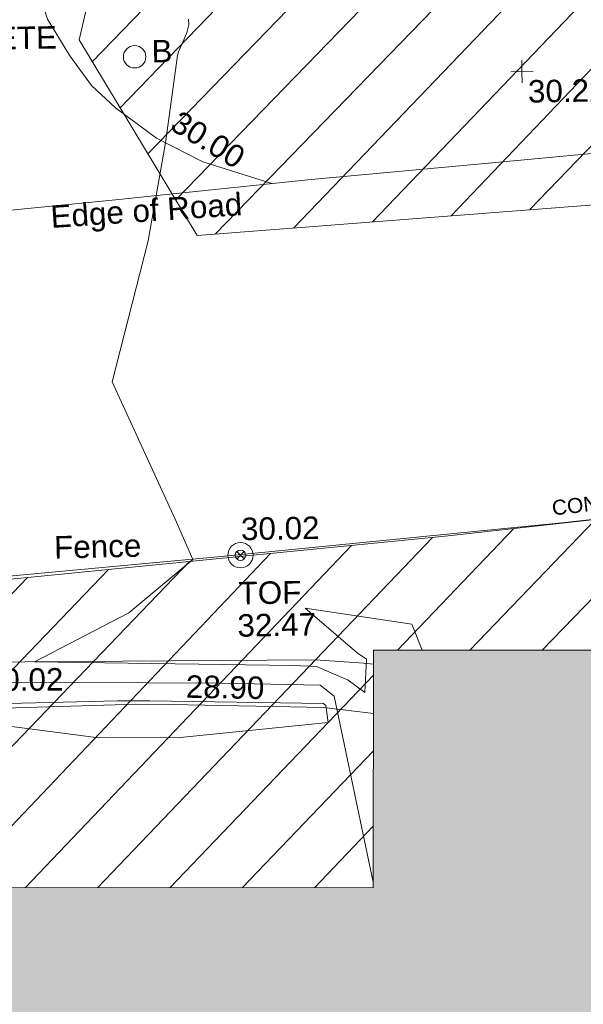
# Model space of a CAD drawing. Header units: millimetres. Extents: x -290717 to 520720, y -103372 to 287762.
# Tile 279 of 375: x 48554 to 57964, y 164211 to 180642. Entities that reach past the tile are written whole.
import ezdxf

# ---------------------------------------------------------------- set-up
doc = ezdxf.new("R2010")
doc.units = ezdxf.units.MM
for name, pattern in [('IMPORT-HIDDEN2 _3_', [4762.5, 3175, -1587.5]), ('IMPORT-UG_DRAINAGE_UNIDENTIFIED_QLB2 _2_', [2700, 1500, -300.0000000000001, 0, -250, 150, -300.0000000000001, 0, -200]), ('IMPORT-UG_ELEC_STREET LIGHTING_QLB2 _2_', [2700, 1500, -300.0000000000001, 0, -250, 150, -300.0000000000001, 0, -200])]:
    doc.linetypes.add(name, pattern=pattern)
for name, color, linetype, lineweight, true_color in [('00__TOPO__TOP_OF_FENCE_SYMBOL', 7, 'Continuous', 9, 0x666666), ('00_TOPO_FENCE', 7, 'Continuous', 9, 0x3f7f4f), ('00_TOPO_FURN_BOLLARD', 7, 'Continuous', 9, 0x666666), ('00_TOPO_LEVEL_SPOT', 7, 'Continuous', 9, 0x666666), ('00_TOPO_TOP_OF_FENCE', 7, 'Continuous', 9, 0x666666), ('00_UAV_SLOPE_BOTTOM', 30, 'Continuous', 9, 0xff7f00), ('00_UAV_SLOPE_TOP', 40, 'Continuous', 9, 0xffbf00), ('01_DTM_CONTOUR_MJR', 7, 'Continuous', 9, 0x7f3f00), ('01_DTM_CONTOUR_MNR', 7, 'Continuous', 9, 0xa5a552), ('12333-PUM-2D-U-0001-C01 - Rev2_REVIT IMPORT_dwg', 7, 'Continuous', 9, 0x767676), ('A_RHA_Line', 7, 'Continuous', 9, 0x00a600), ('PUM-CHAMBER EXTENTS', 6, 'IMPORT-HIDDEN2 _3_', 9, 0xff00ff), ('PUM-UNABLE TO SURVEY', 190, 'Continuous', 9, 0x7f00ff), ('PUM-UNIDENTIFIED-QLB2', 150, 'IMPORT-UG_DRAINAGE_UNIDENTIFIED_QLB2 _2_', 9, 0x007fff)]:
    doc.layers.add(name, color=color, linetype=linetype, lineweight=lineweight, true_color=true_color)
for name, color, linetype, lineweight in [('00_TOPO_DRIVE_WAY', 7, 'Continuous', 9), ('00_TOPO_ROAD_EDGE', 7, 'Continuous', 9), ('00_TOPO_SURVEY_TEXT', 7, 'Continuous', 9), ('A_RHA_Detail', 7, 'Continuous', 9)]:
    doc.layers.add(name, color=color, linetype=linetype, lineweight=lineweight)
doc.styles.add('Arial_1', font='arial.ttf', dxfattribs={"height": 250})
doc.styles.add('Swis721 Lt BT_2', font='swissl.ttf', dxfattribs={"height": 375})

# ---------------------------------------------------------------- blocks, each defined once
blk = doc.blocks.new('12333-PUM-2D-U-0001-C01 - Rev2_REVIT IMPORT_dwg_MSL_Bollard_2-2077182-Site Location Plan Existing')
at = {"layer": '00_TOPO_FURN_BOLLARD', "color": 254, "true_color": 0xcccccc}
blk.add_circle((0, 0), 62.50000000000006, dxfattribs=at)
blk = doc.blocks.new('12333-PUM-2D-U-0001-C01 - Rev2_REVIT IMPORT_dwg_MM-2077200-Site Location Plan Existing')
at = {"layer": '00_TOPO_LEVEL_SPOT', "color": 254, "true_color": 0xcccccc, "flags": 128}
for points in [[(500.0000000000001, 0), (0, 0), (0, 500.0000000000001)], [(0, -500.0000000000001), (0, 0), (-500.0000000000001, 0)]]:
    blk.add_lwpolyline(points, dxfattribs=at)
blk = doc.blocks.new('12333-PUM-2D-U-0001-C01 - Rev2_REVIT IMPORT_dwg_MSL_Node_LineworkTOF-2077201-Site Location Plan Existing')
at = {"layer": '00__TOPO__TOP_OF_FENCE_SYMBOL', "color": 254, "true_color": 0xcccccc, "flags": 128}
for points in [[(165.3591892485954, 165.3591892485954), (0, 0), (-165.3591892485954, 165.3591892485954)], [(165.3591892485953, -165.3591892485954), (0, 0), (-165.3591892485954, -165.3591892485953)]]:
    blk.add_lwpolyline(points, dxfattribs=at)
at = {"layer": '00__TOPO__TOP_OF_FENCE_SYMBOL', "color": 254, "true_color": 0xcccccc}
for radius in [562.5594001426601, 233.853208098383]:
    blk.add_circle((0, 0), radius, dxfattribs=at)
blk = doc.blocks.new('12333-PUM-2D-U-0001-C01 - Rev2_REVIT IMPORT_dwg_MGS62954_T2_Galway_ITM_3d_Rev1-2077680-Site Location Plan Existing')
at = {"layer": '00_TOPO_DRIVE_WAY', "color": 254, "true_color": 0xcccccc, "flags": 128}
blk.add_lwpolyline([(533954261.3237748, 725750926.7720876), (533954152.9038471, 725746646.6312761), (533954065.7425202, 725744002.6551392), (533953984.4574562, 725741734.6457609), (533953911.8016596, 725739024.0682355), (533953887.7447301, 725736605.6114737), (533953902.4244289, 725735923.3603222), (533954124.7964522, 725735190.2525634), (533954483.6354288, 725734572.2705452), (533954839.5176274, 725734070.6332626), (533955231.5015766, 725733692.8734832), (533955907.8651333, 725733170.617611), (533956674.2593598, 725732762.6424896), (533957820.6455237, 725732382.5787395)], dxfattribs=at)
at = {"layer": '00_TOPO_FENCE', "color": 254, "true_color": 0xcccccc, "flags": 128}
blk.add_lwpolyline([(533917210.8499775, 725719413.5790299), (533920897.2640227, 725722460.6173444), (533924975.9873791, 725723213.0356815), (533932823.7300687, 725724684.2544779), (533936834.0553869, 725725447.237831), (533940594.3079118, 725725466.5095568), (533946282.1384676, 725725466.6874781), (533949005.3609898, 725725595.4479479), (533953007.702599, 725725884.8935099), (533956868.8166244, 725726174.3537372), (533962564.0963076, 725726634.5533946), (533967466.2553149, 725727097.4780558), (533974024.9029548, 725727775.8969332), (533981580.335156, 725728558.1503834), (533988359.9939131, 725729322.6214048), (533990621.5881839, 725729601.8056606), (533993695.217885, 725730037.3716668), (533996392.6667585, 725727018.971834)], dxfattribs=at)
at = {"layer": '00_TOPO_ROAD_EDGE', "color": 254, "true_color": 0xcccccc, "flags": 128}
blk.add_lwpolyline([(533902300.9219137, 725732135.4102894), (533904170.0000001, 725732080.0000001), (533906610.0000001, 725732030), (533908980, 725731970.0000001), (533911330.0000001, 725731920), (533913910.0000001, 725731840.0000002), (533916210.6784449, 725731768.2505438), (533919083.5527804, 725731708.9590816), (533921889.8371745, 725731639.9407579), (533925962.7294164, 725731628.1126087), (533929995.2847487, 725731583.2459084), (533934476.9002629, 725731502.6879263), (533940368.5367368, 725731515.4835081), (533946256.8135034, 725731648.4314787), (533948650.0000001, 725731750.0000001), (533952160.0000001, 725731910.0000001), (533955150.0000001, 725732150), (533958480, 725732440.0000002), (533961506.5973676, 725732662.43695), (533964004.4636054, 725732853.9435135)], dxfattribs=at)
at = {"layer": '00_UAV_SLOPE_BOTTOM', "color": 254, "true_color": 0xcccccc, "flags": 128}
blk.add_lwpolyline([(533926095.5020001, 725721780.4730002), (533931024.3664668, 725722620.0286993), (533932911.5020001, 725722941.4730003), (533935991.5456952, 725723126.6943834), (533938648.502, 725723286.473), (533940984.2737063, 725723391.6327262), (533945889.5020001, 725723612.4730002), (533945979.1114188, 725723613.6384678), (533950978.6612934, 725723678.6630307), (533955423.5020001, 725723736.4730002), (533955977.917982, 725723717.0541885), (533958535.502, 725723627.4730002), (533959361.3967623, 725723508.1642195)], dxfattribs=at)
at = {"layer": '00_UAV_SLOPE_TOP', "color": 254, "true_color": 0xcccccc, "flags": 128}
blk.add_lwpolyline([(533959376.39128, 725724332.1499835), (533959212.5020001, 725724352.4730002), (533958411.5020001, 725724424.4729999), (533954383.5630055, 725724466.2303815), (533951080.5020001, 725724500.4729999), (533949388.2626512, 725724447.9470867), (533944396.3173795, 725724293.000634), (533942478.5020003, 725724233.4729999), (533939406.0361749, 725724045.2793543), (533934968.5020002, 725723773.4730002), (533934422.3101888, 725723688.8743863), (533929874.5020001, 725722984.473), (533929489.4098271, 725722896.1729335), (533926167.502, 725722134.4730002)], dxfattribs=at)
at = {"layer": '01_DTM_CONTOUR_MJR', "color": 254, "true_color": 0xcccccc, "flags": 128}
blk.add_lwpolyline([(533960192.2704962, 725724553.864094), (533960030.3949417, 725724991.3250252), (533958256.0929276, 725725286.4347873), (533959110.7483071, 725724528.3631402), (533959262.7586207, 725724418.2758621), (533959223.0434784, 725723860.8695652), (533958952.6950851, 725724073.4932258), (533958428.0723533, 725724310.1757005), (533958027.0205768, 725724332.901001), (533953720, 725724470.0000001), (533955307.6848441, 725725258.7740978), (533956390.0000001, 725726130), (533956109.0334503, 725726812.1369386), (533955100, 725729120.0000001), (533955738.0551438, 725731461.9022801), (533955935.938189, 725732465.409405), (533956060.0000002, 725733090.0000001), (533956281.4460531, 725734544.7138919), (533956302.8885458, 725734608.9067786), (533956448.2357415, 725734921.7984792), (533956481.8342916, 725735056.2423894), (533956477.1071109, 725735150.297612)], dxfattribs=at)
at = {"layer": '01_DTM_CONTOUR_MNR', "color": 254, "true_color": 0xcccccc, "flags": 128}
for points in [[(533953102.022614, 725723428.8620958), (533954764.0672626, 725723182.5500816), (533956131.8068504, 725723165.4309744), (533958605.2542374, 725723373.2203391), (533958568.0457097, 725723660.1386731), (533958529.7366312, 725723692.3697026), (533955635.8293532, 725723789.0849367), (533955092.5727944, 725723797.337483), (533946624.9725484, 725723736.0357552)], [(533959310.2695957, 725720698.6002264), (533958710.4133758, 725723813.130792), (533958479.7215033, 725723996.3077878), (533956834.8374403, 725724061.76905), (533953111.8362012, 725724144.1945825), (533949192.5206046, 725724176.3281962), (533942480.0000001, 725724230), (533943440.0000002, 725725470.0000001), (533942986.1934584, 725727467.9160714), (533942510.0000001, 725728500), (533943022.5092688, 725729481.1818217), (533943740.0000001, 725731590.0000001), (533942395.1880532, 725732816.120354)]]:
    blk.add_lwpolyline(points, dxfattribs=at)
for name, p, xscale, yscale, zscale in [('12333-PUM-2D-U-0001-C01 - Rev2_REVIT IMPORT_dwg_MSL_Bollard_2-2077182-Site Location Plan Existing', (533955567.9742348, 725734537.9529032), 3, 3, 3), ('12333-PUM-2D-U-0001-C01 - Rev2_REVIT IMPORT_dwg_MM-2077200-Site Location Plan Existing', (533962028.5215198, 725734179.4185991), 0.375, 0.375, 0.375), ('12333-PUM-2D-U-0001-C01 - Rev2_REVIT IMPORT_dwg_MSL_Node_LineworkTOF-2077201-Site Location Plan Existing', (533957188.7470638, 725726189.4492841), 0.375, 0.375, 0.375)]:
    blk.add_blockref(name, p, dxfattribs=dict(xscale=xscale, yscale=yscale, zscale=zscale))
at = {"layer": '00_TOPO_DRIVE_WAY', "color": 251, "true_color": 0x666666, "insert": (533956317.4674754, 725733644.159863), "char_height": 375, "width": 1495.902363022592, "attachment_point": 1, "rotation": 327.5676174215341, "line_spacing_factor": 1.005061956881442, "style": 'Swis721 Lt BT_2'}
blk.add_mtext('30.00', dxfattribs=at)
at = {"layer": '00_TOPO_FENCE', "color": 251, "true_color": 0x666666, "insert": (533957205.4852955, 725726815.1196976), "char_height": 375, "width": 1495.902363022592, "attachment_point": 1, "line_spacing_factor": 1.005061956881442, "style": 'Swis721 Lt BT_2'}
blk.add_mtext('30.02', dxfattribs=at)
at = {"layer": '00_TOPO_FENCE', "color": 251, "true_color": 0x666666, "insert": (533954079.0944927, 725726563.0691549), "char_height": 375, "width": 1681.10932225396, "attachment_point": 1, "rotation": 0.27661382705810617, "line_spacing_factor": 1.005061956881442, "style": 'Swis721 Lt BT_2'}
blk.add_mtext('Fence', dxfattribs=at)
at = {"layer": '00_TOPO_FURN_BOLLARD', "insert": (533955850.7325546, 725734812.150253), "char_height": 375, "width": 398.9072968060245, "attachment_point": 1, "line_spacing_factor": 1.005061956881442, "style": 'Swis721 Lt BT_2'}
blk.add_mtext('B', dxfattribs=at)
at = {"layer": '00_TOPO_LEVEL_SPOT', "insert": (533962123.5808529, 725734032.0102246), "char_height": 375, "width": 1495.902363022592, "attachment_point": 1, "line_spacing_factor": 1.005061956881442, "style": 'Swis721 Lt BT_2'}
blk.add_mtext('30.22', dxfattribs=at)
at = {"layer": '00_TOPO_ROAD_EDGE', "color": 251, "true_color": 0x666666, "insert": (533954108.704987, 725732079.1209718), "char_height": 375, "width": 3746.879252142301, "attachment_point": 1, "rotation": 2.8606582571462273, "line_spacing_factor": 1.005061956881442, "style": 'Swis721 Lt BT_2'}
blk.add_mtext('Edge of Road', dxfattribs=at)
at = {"layer": '00_TOPO_SURVEY_TEXT', "color": 251, "true_color": 0x666666, "insert": (533951337.4431508, 725735073.4548318), "char_height": 375, "width": 3286.236302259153, "attachment_point": 1, "line_spacing_factor": 1.005061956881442, "style": 'Swis721 Lt BT_2'}
blk.add_mtext('CONCRETE', dxfattribs=at)
at = {"layer": '00_TOPO_TOP_OF_FENCE', "char_height": 375, "attachment_point": 1, "line_spacing_factor": 1.005061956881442, "style": 'Swis721 Lt BT_2'}
for s, insert, width in [('TOF', (533957146.0916295, 725725744.6192162), 1163.479615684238), ('32.47', (533957117.6869518, 725725205.2520798), 1495.902363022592)]:
    blk.add_mtext(s, dxfattribs=dict(at, insert=insert, width=width))
at = {"layer": '00_UAV_SLOPE_BOTTOM', "color": 251, "true_color": 0x666666, "insert": (533956245.0999101, 725724203.2292413), "char_height": 375, "width": 1495.902363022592, "attachment_point": 1, "rotation": 357.99399487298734, "line_spacing_factor": 1.005061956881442, "style": 'Swis721 Lt BT_2'}
blk.add_mtext('28.90', dxfattribs=at)
at = {"layer": '00_UAV_SLOPE_TOP', "color": 251, "true_color": 0x666666, "insert": (533952888.1152747, 725724372.8331107), "char_height": 375, "width": 1495.902363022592, "attachment_point": 1, "rotation": 359.4060396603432, "line_spacing_factor": 1.005061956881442, "style": 'Swis721 Lt BT_2'}
blk.add_mtext('30.02', dxfattribs=at)
blk = doc.blocks.new('12333-PUM-2D-U-0001-C01 - Rev2_REVIT IMPORT_dwg-1620468-Site Location Plan Existing')
at = {"layer": 'PUM-CHAMBER EXTENTS', "true_color": 0xfff4d4}
h = blk.add_hatch(dxfattribs=at)
h.set_pattern_fill('FP_14', style=0, pattern_type=2)
h.set_pattern_definition([(45, (-533641079.65, -725615854.3560001), (-618.7184335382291, 618.7184335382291), [])])
h.paths.add_polyline_path([(351699.72233876, 60394.56140982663), (351708.9931528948, 60906.25732133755), (352393.2163071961, 60898.13015711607), (353041.6677554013, 66223.39089320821), (353206.9931529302, 73966.25732144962), (353982.8594361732, 73952.7145251), (354317.3501528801, 76699.64382133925), (358888.3501528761, 76111.64382135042), (361222.350152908, 86809.64382132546), (361563.3501529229, 88895.64382133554), (363078.350152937, 90435.64382137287), (363904.3501529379, 101867.6438212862), (365385.1266995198, 110525.3932341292), (365230.9820148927, 110551.7047199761), (365498.4008083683, 111226.8875165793), (365470.0968050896, 111952.5482150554), (365624.7061381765, 111926.1574136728), (366051.350152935, 114420.6438213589), (364898.3501528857, 114331.6438213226), (360524.3501529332, 111561.643821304), (356416.7002318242, 111258.678218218), (357929.2858412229, 111182.0907012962), (360544.5530249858, 111349.5624075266), (360546.5568067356, 111049.5690885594), (355314.0187962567, 111014.6190039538), (355309.6134037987, 111177.0234435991), (355277.3501528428, 111174.643821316), (352644.3501529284, 114141.6438213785), (338239.8330883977, 112460.2766464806), (329804.3501528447, 111555.6438213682), (319532.3501528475, 110592.6438213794), (310517.3501528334, 109863.6438213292), (302620.3501528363, 109581.6438213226), (295825.3501529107, 109566.6438213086), (279813.3501529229, 106549.643821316), (276140.8366145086, 103581.1872824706), (276061.814112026, 103425.8629484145), (271406.8224872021, 105468.1551963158), (271509.3894614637, 105701.9358727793), (267649.350152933, 107463.6438213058), (260223.350152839, 100640.6438213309), (259796.3501529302, 72682.64382134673), (269496.3501528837, 64316.64382130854), (273776.3501529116, 63665.64382135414), (309011.3501528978, 62955.64382139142), (311037.3501528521, 62074.64382133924), (337339.3501528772, 60871.64382135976), (351699.5658924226, 60394.56660731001)])
h.paths.add_polyline_path([(268358.9909750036, 65556.86419186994), (264596.4920611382, 69167.41490751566), (264804.2082447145, 69383.8727354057), (266581.5988270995, 67470.36930634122), (268566.7072650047, 65773.32227584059), (268393.5501527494, 65592.87780157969)])
h.paths.add_polyline_path([(332379.887152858, 67575.85382149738), (302320.8871528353, 68122.8538214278), (302332.4158496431, 68783.33241919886), (280169.8095181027, 69186.63780598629), (280330.3604934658, 78384.59702432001), (275960.0958838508, 78464.13017966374), (276108.0612945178, 86595.19465455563), (280450.151176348, 86519.4031937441), (280756.2778082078, 103341.6855813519), (302910.5740271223, 102938.5317815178), (302921.4142533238, 103534.2289657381), (310787.9439886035, 103391.0774384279), (310815.0515438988, 104880.7045066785), (318228.828162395, 104745.7919744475), (318301.0448391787, 108714.2766025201), (322633.8020448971, 108635.4310593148), (322539.6341878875, 103240.5581443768), (349750.1643799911, 102745.3933022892), (349310.9351529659, 74176.42282136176), (332506.0083566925, 74506.52523825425), (332420.225768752, 69792.56032023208)])
h.paths.add_polyline_path([(262373.7501529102, 72788.24382131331), (262335.6501528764, 75226.64382130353), (265345.5501529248, 75226.64382130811), (265383.6501528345, 72864.44382133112), (265304.2827260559, 72862.43451938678)])
h.paths.add_polyline_path([(261383.1501528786, 75912.44382136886), (261459.3501528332, 80789.24382133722), (267517.2501529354, 80713.04382135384), (267441.050152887, 75836.24382130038), (261504.3495088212, 75910.91930116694)])
h.paths.add_polyline_path([(302573.8228673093, 78329.52926304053), (302592.4407276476, 78963.90062831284), (306343.567266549, 78898.43991812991), (306598.9518629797, 91613.85658206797), (302817.4785721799, 91689.80612071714), (302824.7187942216, 92271.10215000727), (296640.3411529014, 92395.32482125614), (296360.3411528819, 78454.32482147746), (302538.3452618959, 78330.24181806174)])
h.paths.add_polyline_path([(261840.3501529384, 80865.44382136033), (261687.9501528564, 92981.24382131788), (264050.1501528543, 92981.2438213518), (264202.5501529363, 80865.44382139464), (263838.6680771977, 80865.44382138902)])
h.paths.add_polyline_path([(274664.4282881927, 104261.9875886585), (272430.0401462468, 105281.7542374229), (273799.1437452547, 104582.3695657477), (274486.1144024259, 104328.01044291)])
h.paths.add_polyline_path([(315481.3501528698, 115683.6438212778), (326437.165211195, 116343.5766866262), (364189.350152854, 120948.6438212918), (366744.3501529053, 124721.6438213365), (363517.3501528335, 126053.6438213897), (359872.3501529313, 126432.6438213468), (352849.3501528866, 126181.6438212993), (339104.3501528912, 124625.643821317), (335451.3501528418, 124514.6438212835), (325145.3501528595, 123235.643821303), (319635.3501528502, 122976.6438213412), (314446.3501528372, 122493.6438213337), (313566.3501528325, 118980.6438212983)])
h.paths.add_polyline_path([(322305.050152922, 119194.0438212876), (322152.6501528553, 121403.8438213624), (326724.6501528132, 121784.8438213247), (326877.0501529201, 119498.8438214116), (323355.1979919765, 119264.0536772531)])
h.paths.add_polyline_path([(328629.650152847, 120870.443821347), (328477.2501528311, 122089.6438212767), (329810.7501529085, 122242.0438213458), (329963.1501528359, 121022.8438213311), (328841.3815410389, 120894.6416942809)])
h.paths.add_polyline_path([(317352.0501528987, 121480.0438213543), (317352.0501528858, 121861.0438214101), (317618.7501528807, 121856.3885555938), (317618.7501528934, 121480.043821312), (317362.3608135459, 121480.0438213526)])
h.paths.add_polyline_path([(331601.4501528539, 122089.6438213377), (331144.2501528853, 122242.0438213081), (331258.5501528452, 122623.0438213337), (331715.7501528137, 122470.6438213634), (331644.5503212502, 122233.3110493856)])
at = {"layer": 'PUM-UNABLE TO SURVEY', "color": 7, "true_color": 0xfff4d4, "flags": 128}
for points in [[(314450.3501529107, 122500.6438213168), (319635.3501528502, 122976.643821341), (325145.3501528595, 123235.6438213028), (335451.3501528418, 124514.6438212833), (339104.3501528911, 124625.6438213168), (352849.3501528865, 126181.6438212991), (359872.3501529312, 126432.6438213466), (363517.3501528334, 126053.6438213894), (366744.3501529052, 124721.6438213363), (364189.3501528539, 120948.6438212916), (326298.3501529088, 116326.6438213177), (315481.3501528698, 115683.6438212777), (313566.3501528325, 118980.6438212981), (314446.3501528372, 122493.6438213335)], [(276146.350152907, 103585.6438212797), (279813.3501529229, 106549.643821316), (295825.3501529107, 109566.6438213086), (302620.3501528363, 109581.6438213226), (310517.3501528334, 109863.6438213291), (319532.3501528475, 110592.6438213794), (329804.3501528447, 111555.6438213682), (338504.3501529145, 112488.6438213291), (352644.3501529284, 114141.6438213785), (355277.3501528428, 111174.643821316), (355312.9323998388, 111177.2682409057)]]:
    blk.add_lwpolyline(points, dxfattribs=at)
blk.add_blockref('12333-PUM-2D-U-0001-C01 - Rev2_REVIT IMPORT_dwg_MGS62954_T2_Galway_ITM_3d_Rev1-2077680-Site Location Plan Existing', (-533641079.6498471, -725615854.3561786))
at = {"layer": 'PUM-UNIDENTIFIED-QLB2', "insert": (323233.9616297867, 111336.5528986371), "char_height": 250, "width": 4603.372719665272, "attachment_point": 2, "rotation": 5.355825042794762, "line_spacing_factor": 0.9417779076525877, "style": 'Arial_1'}
blk.add_mtext('CONSTRUCTION AREA', dxfattribs=at)

msp = doc.modelspace()

# ---------------------------------------------------------------- hatches: boundary and pattern name
at = {"layer": 'A_RHA_Detail', "true_color": 0xc0c0c0}
h = msp.add_hatch(color=9, dxfattribs=at)
h.paths.add_polyline_path([(-80880.60083898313, -68502.79057078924), (-80400.86592458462, -68483.4150911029), (-80400.86592458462, -62984.64684182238), (-24474.85765180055, -63009.32043784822), (-24456.14471274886, -50840.30023854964), (-36622.55041054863, -50831.65104346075), (-36622.5504104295, -44228.57792609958), (-50959.05265825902, -44213.68205212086), (-50959.05265825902, -42573.78171509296), (-54563.93258049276, -42571.21897729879), (-54565.69773355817, -45054.17447471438), (-92408.82109324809, -45027.27149617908), (-92411.78875845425, -49201.74309219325), (-100061.9988811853, -49201.74309219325), (-100052.221444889, -64852.82557835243), (-86120.90825231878, -64852.82557835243), (-86092.16626519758, -62957.90041523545), (-84861.10047611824, -62957.90041520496), (-84854.79054275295, -68240.10973718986), (-80870.60226895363, -68240.10973718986)])
h.paths.add_polyline_path([(-137238.9269955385, -68461.93840922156), (-132719.7426408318, -68433.06336920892), (-132847.0731201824, -62850.0428228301), (-130454.6837966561, -62916.63108081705), (-130498.2830220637, -61355.8539363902), (-117581.136331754, -61423.42893434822), (-117492.3908565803, -49183.91309186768), (-125136.5200282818, -49178.47881939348), (-125133.5727033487, -45032.61887132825), (-163007.1824077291, -45005.69421944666), (-163007.1824077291, -44090.29634113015), (-163123.8521375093, -44090.21339942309), (-163122.6389897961, -42383.751842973), (-166563.8543420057, -42383.75184295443), (-166565.0349082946, -44044.3982420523), (-193158.4656786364, -44025.49275802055), (-193195.152889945, -62863.6565097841), (-137269.7106414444, -62916.63108078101), (-137254.3708868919, -65679.90523788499)])
h.paths.add_polyline_path([(120310.9497607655, -32334.2823016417), (120312.4652266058, -31610.73011961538), (133451.2244789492, -31638.24899384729), (133469.2230092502, -19717.98315777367), (121295.7536929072, -19692.48606427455), (121319.8434528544, -8190.941560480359), (112277.0825929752, -8172.001674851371), (112263.1769726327, -14811.12345451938), (78285.85310969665, -14739.95861435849), (78292.82277619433, -8167.077575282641), (76545.55099677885, -8163.40371230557), (69355.76844230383, -8152.931592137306), (69353.66597202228, -9156.746357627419), (68372.60878942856, -9154.691552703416), (68372.60878942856, -13705.52853212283), (69333.72334743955, -13707.54156767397), (69325.07112544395, -16249.53369225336), (66623.4489111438, -16249.53369225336), (66619.79243932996, -17995.29925522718), (65989.07757491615, -17995.29925522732), (65985.44262769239, -19730.78799479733), (57152.23993372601, -19712.28702423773), (57127.42535098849, -31559.89461998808), (70277.87165423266, -31587.43801817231), (70277.87165428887, -32271.74147154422), (78263.96947906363, -32285.12944888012), (78266.62669288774, -31019.79372153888), (112335.8856506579, -31091.15111856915), (112335.8856506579, -32317.57330550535), (119781.4233959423, -32333.17321910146)])
h.paths.add_polyline_path([(7503.71740934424, -1791.43926322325), (15482.43097389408, -674.0213230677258), (15484.0826184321, 148.1327206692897), (56188.28042539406, 205.5276654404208), (56155.8432600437, 14338.31663138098), (18016.62665932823, 14236.4814953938), (17967.9025208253, 34313.18372075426), (21727.10644861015, 34324.06926249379), (21708.9097307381, 40608.10218319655), (18009.66447156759, 40608.10218325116), (17995.54603703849, 45483.75063445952), (9770.084212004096, 45420.63294734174), (3966.216019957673, 45443.14492469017), (3984.771235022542, 14176.56786831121), (1023.062455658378, 14176.56786840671), (-276.5134647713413, 14190.52623465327), (-231.6790044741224, 5976.811441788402), (-226.4491536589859, 193.7444677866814), (1220.250839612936, 179.5999159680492), (7477.609307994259, 143.2867556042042), (7488.638446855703, -674.0213230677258)])
h.paths.add_polyline_path([(77755.59663317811, 53.47451145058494), (77729.51881611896, 1699.844979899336), (94464.47132486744, 1659.976083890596), (94606.37913471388, 17991.39023626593), (88810.41901146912, 18015.03260816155), (88799.89418497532, 14436.74271609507), (69413.88950349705, 14457.87738898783), (69377.35724448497, 99.62816357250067), (70760.85642036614, 92.0068082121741)])
h.paths.add_polyline_path([(61252.12079698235, 46453.95617369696), (105774.7348988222, 46472.68783510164), (105768.2642197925, 61852.61234310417), (92285.13876306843, 61852.61234310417), (92308.59670397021, 65784.30757142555), (96107.46680002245, 65767.6044524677), (96059.6808111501, 75209.20847378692), (101084.8427276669, 75071.88872768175), (104988.0046543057, 74765.36560410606), (108403.6894220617, 74363.84089439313), (112009.2703903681, 73787.25420864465), (115645.3524814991, 73049.69667210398), (116890.8108050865, 72761.69136255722), (120208.9929832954, 71893.18353872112), (120865.241739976, 71703.68487155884), (124135.6329505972, 70669.67317909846), (127435.6253142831, 69480.50055823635), (127820.4368655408, 69394.93141813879), (128274.3081769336, 69331.69585757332), (128731.879114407, 69306.66104520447), (129189.9401456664, 69320.00258265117), (129645.2782985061, 69371.62688830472), (130094.6997111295, 69461.17185607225), (130535.0520071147, 69588.00939078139), (130963.2464342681, 69751.2498188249), (131376.279516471, 69949.74812593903), (131771.254123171, 70182.11198906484), (132162.5575600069, 70460.54046602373), (132496.0921582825, 70741.69081117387), (132820.8713676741, 71064.98072578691), (133117.4593294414, 71414.31364276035), (133383.77568926, 71787.23923958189), (133616.5473239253, 72178.53728446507), (133817.1647262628, 72590.54524901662), (133982.6025969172, 73017.89547517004), (134111.7005086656, 73457.59040804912), (134203.5529320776, 73906.545904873), (134257.5155882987, 74361.61286220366), (134272.5462649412, 74819.59931534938), (134250.5259874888, 75277.29281749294), (134189.6227572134, 75731.48297750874), (134090.9274700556, 76178.98397761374), (133955.1324028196, 76616.65691996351), (133783.1900598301, 77041.4318434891), (133576.3064937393, 77450.3292564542), (133335.9328436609, 77840.48103831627), (133063.7551572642, 78209.15055536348), (132761.6825665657, 78553.75185442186), (132431.8338935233, 78871.86780505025), (132076.5227904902, 79161.26705200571), (131698.2415079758, 79419.91966864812), (131299.6434187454, 79646.01139199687), (131093.5942456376, 79746.34209763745), (132146.0467355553, 83110.22226149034), (122787.763295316, 86282.54285521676), (121604.3555410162, 82800.35918872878), (117095.9864226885, 83870.84033788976), (116841.9598400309, 83526.35449576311), (116120.5435466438, 91221.9361197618), (110237.7341284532, 91274.27491024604), (110194.3680786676, 90435.39030217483), (104988.0046543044, 90486.49901569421), (104973.2761846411, 94309.82427956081), (103746.1314668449, 94309.82427962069), (103839.9937121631, 122852.1474272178), (96365.09202303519, 122931.9599471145), (96350.3400238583, 123952.416858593), (104555.5505249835, 123902.1925258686), (104607.3234457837, 120248.5396157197), (125502.5015002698, 120134.193340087), (125662.0200253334, 137657.3796883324), (114479.5865733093, 137699.2256881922), (114382.3062641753, 129149.9458158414), (104644.1590035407, 129187.997507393), (104577.9931702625, 126217.3903165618), (101184.4926405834, 126159.1566967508), (101264.6166812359, 135959.2655565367), (89967.23177303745, 135988.8856164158), (89927.63362986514, 125823.6463181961), (93630.53562299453, 125840.7948842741), (93580.6568888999, 122931.9599471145), (88697.38835373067, 122904.7310127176), (88679.38989541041, 95739.0914377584), (86378.25848993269, 95739.0914377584), (86378.18187189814, 96178.10083375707), (83279.5074328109, 96200.92083330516), (83273.62493422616, 95735.74732136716), (70169.67509616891, 95733.22421950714), (70166.2684274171, 96272.07409350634), (66674.99731291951, 96257.14073659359), (66654.74538556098, 95755.71092140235), (65784.77231076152, 95755.71092140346), (65887.65094981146, 117470.6305650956), (53473.34271625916, 117487.9046429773), (53434.44066306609, 98570.4634906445), (40649.41626913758, 98570.46349066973), (40610.16711556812, 94406.01479082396), (38853.82372865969, 94410.36303444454), (38848.65589191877, 89463.65332732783), (40612.46601909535, 89518.45976927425), (40665.38257359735, 86257.73741131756), (38372.19584673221, 86305.7230928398), (38369.79373532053, 76901.0507917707), (50937.95125076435, 76944.40198877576), (50922.88567283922, 74598.78180893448), (56484.90611318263, 74588.85093774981), (56484.9061131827, 75194.85181998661), (92465.40372273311, 75233.02581663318), (92645.92783659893, 71766.64845097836), (89810.5550181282, 69362.83965827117), (85313.16173971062, 69360.94750424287), (85313.16173971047, 66907.40508090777), (75210.14498260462, 66903.15451592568), (75210.14498260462, 63815.70944554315), (70819.40014306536, 63815.70999204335), (70819.21601502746, 64253.35708063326), (69456.8341568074, 64253.35708063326), (69455.71957374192, 66901.99623168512), (61303.3285675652, 66898.56680686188), (61304.56054652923, 63970.32021231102), (70500.41048205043, 63970.32021223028), (70500.40885431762, 61852.59006210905), (61245.64388480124, 61848.69637492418), (61252.12079698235, 46455.07044720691)])
h.paths.add_polyline_path([(-17153.16561239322, 48569.32684293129), (-17153.16561227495, 60770.38083690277), (-29362.88357762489, 60774.7042869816), (-29362.88357762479, 67399.20394583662), (-43507.25361058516, 67405.01911302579), (-43488.53133082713, 69093.07334179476), (-45766.41866234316, 69109.32868391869), (-45794.34620035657, 67405.01911302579), (-47272.11273197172, 67404.21245453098), (-47272.44887636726, 66454.91798912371), (-86004.56386335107, 66468.6329952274), (-86006.66970790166, 60521.58362724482), (-92662.8772251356, 60521.58362724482), (-92666.53762789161, 50184.35611936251), (-79752.016597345, 50179.78302554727), (-79752.016597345, 48591.49323813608), (-17157.71631240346, 48569.32845421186)])
h.paths.add_polyline_path([(-201056.4185879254, 48628.75479108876), (-138377.9751621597, 48634.64535782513), (-138377.9751621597, 50133.28202330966), (-125467.710581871, 50134.49533928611), (-125468.6909603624, 60566.19036866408), (-132186.8595615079, 60565.86652591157), (-132187.4203588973, 66533.01978768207), (-170643.3098734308, 66805.61809689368), (-170643.3098732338, 67738.78475851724), (-200340.0100486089, 67488.93693767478), (-200348.7175167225, 60827.7802510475), (-201057.5650552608, 60827.71357562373), (-201056.6510294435, 51102.0431337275)])
h.paths.add_polyline_path([(-240051.5126725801, 54769.1949116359), (-239444.4902595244, 54811.10754483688), (-239186.5396225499, 54841.92927608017), (-238764.8191578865, 54940.98166103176), (-238382.4735933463, 55122.46891391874), (-237990.3402229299, 55354.87497237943), (-237269.2031026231, 55936.21514997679), (-237030.2712443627, 56228.66101920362), (-236793.0039600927, 56569.31473977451), (-236554.5880579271, 57004.26389721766), (-236432.7219585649, 57267.46508911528), (-236300.0815274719, 57753.26239002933), (-236250.7285154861, 58017.17885687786), (-236235.6490610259, 58516.21786795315), (-236233.2538430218, 58987.85640057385), (-236213.702979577, 59823.48083772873), (-236363.8287856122, 59820.8603820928), (-236634.0279869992, 60698.06075831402), (-236391.9547756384, 61432.1972634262), (-236225.4740089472, 61435.10319604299), (-236201.6036570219, 62637.68779599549), (-232563.5271750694, 62639.28734435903), (-232563.5271750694, 63049.03842407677), (-232732.1945866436, 63049.15302221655), (-232860.1521278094, 63457.9589027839), (-232731.6068089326, 63914.24862701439), (-232560.8209657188, 63914.24862701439), (-232521.9864006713, 70597.99604498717), (-240628.6947850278, 70598.85496274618), (-240629.7923196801, 72350.98321581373), (-246412.6011213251, 72347.36085937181), (-246412.6011213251, 70616.45923939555), (-254449.5805725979, 70618.60952619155), (-254454.637144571, 70754.06491724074), (-254469.7140363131, 73191.6627625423), (-263883.2532625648, 73267.83063692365), (-263902.4181505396, 68260.74348557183), (-263714.8217520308, 68259.82096576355), (-263552.9672900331, 67819.6543439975), (-263719.0883117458, 67392.20684197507), (-263913.629869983, 67392.20684288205), (-263956.7001914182, 58633.76423459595), (-260181.1963171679, 58611.22607638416), (-260192.3146984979, 56354.25111578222), (-257184.684388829, 56339.46086010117), (-257213.4419958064, 57092.93866025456), (-257338.5163846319, 57093.27331227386), (-257471.0109295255, 57531.7457231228), (-257338.5163845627, 58062.22513700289), (-257203.4956297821, 58064.06881293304), (-257173.5751889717, 58598.54056827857), (-256478.2273617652, 58575.27357918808), (-256478.2273617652, 58788.51859477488), (-256013.0091299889, 58911.92701537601), (-255397.0786589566, 58780.99767608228), (-255397.0786664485, 58595.98242230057), (-243809.8853614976, 58585.92793205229), (-243805.3570672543, 58352.04527760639), (-243740.9394682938, 57884.52572396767), (-243619.083060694, 57421.84877501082), (-243424.3877541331, 56943.65915328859), (-243247.1437899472, 56608.24157716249), (-243003.0710577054, 56249.99021479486), (-242732.2093200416, 55932.75703086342), (-242371.7230179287, 55603.12658814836), (-242141.2551255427, 55424.88676771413), (-241804.9643038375, 55216.88439829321), (-241529.464082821, 55077.02869058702), (-241100.6275144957, 54917.18295005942), (-240836.2134980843, 54840.82833179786), (-240453.4486196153, 54788.6078413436), (-240203.3756532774, 54776.52967577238)])
h.paths.add_polyline_path([(40276.69022620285, 59895.3641775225), (40328.62676026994, 69196.9439153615), (36588.99968782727, 69217.82459101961), (36619.46637569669, 74674.25962431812), (32264.36460075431, 74687.02318924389), (32233.48293864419, 69156.26826309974), (11916.69390488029, 69269.70959690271), (11966.66200108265, 78218.75165977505), (29087.50901742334, 78123.15526811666), (29143.44567202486, 88141.13700481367), (15719.34879623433, 88216.09212957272), (15732.60379610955, 90589.99788900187), (4594.294101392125, 90652.19003492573), (4525.129359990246, 78265.12250452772), (10096.76365550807, 78234.01258734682), (10077.43887221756, 74773.03821913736), (4547.641142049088, 74803.91453678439), (4465.579974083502, 60107.16002351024), (19125.89094757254, 60025.30234268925), (19139.86249371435, 62527.53804648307), (31738.59196305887, 62457.19146407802), (31724.55430855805, 59943.11609818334), (38369.79364222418, 59906.01157297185)])
h.paths.add_polyline_path([(-246083.0241259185, 72334.29150213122), (-246083.0594797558, 72334.30275087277), (-246208.2905500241, 72334.29150213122)])
h.paths.add_polyline_path([(-114575.3004830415, 112178.0758696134), (-114575.3246436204, 112178.0758696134), (-114707.2752166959, 115801.5811617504)])
h.paths.add_polyline_path([(-154699.9178766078, 101760.4080976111), (-114382.0503338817, 101776.0542915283), (-114382.0503338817, 106926.936016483), (-113755.641395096, 106927.1791078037), (-113757.5507412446, 111847.2721532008), (-114431.6837526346, 111847.2721532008), (-114431.8098651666, 112178.075869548), (-114575.3004830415, 112178.0758696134), (-114578.9984943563, 121707.2390834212), (-123056.9849702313, 121707.2390834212), (-123068.8201032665, 156452.7036899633), (-119381.2340625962, 156454.1347343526), (-119381.2340625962, 160165.8603541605), (-115501.031452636, 160167.3661472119), (-115503.3750945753, 166206.5793118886), (-132411.7987151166, 166599.6604729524), (-132411.8243306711, 166665.6603411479), (-135275.0124468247, 166664.5489553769), (-135275.0124468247, 166628.1883102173), (-135911.3205077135, 166628.1944503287), (-135911.3479256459, 166352.1604668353), (-152521.1633846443, 166345.7145607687), (-152518.3680955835, 159142.6836790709), (-150699.3133726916, 159117.9265656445), (-150755.6690356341, 122560.6912032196), (-151059.2005266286, 122560.6912032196), (-151061.0981347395, 121302.4374931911), (-154138.3148337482, 121372.6012653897), (-154138.3148337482, 121865.183451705), (-154704.3888425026, 121867.2611370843), (-154688.5451973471, 119352.3937021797), (-154745.5933227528, 119352.3715636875), (-154745.5763474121, 118722.1532660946), (-160794.1544526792, 118748.744283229), (-160794.1544527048, 119410.5425977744), (-163852.1622693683, 119422.408321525), (-163855.0715294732, 118762.2003111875), (-167568.6765459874, 118778.5256058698), (-166634.6619849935, 124395.1277019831), (-166843.6206842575, 124471.2090400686), (-167568.6765459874, 124707.6250904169), (-168028.2173235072, 124841.3808643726), (-168630.5006276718, 124991.3056740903), (-169238.2056070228, 125117.4693074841), (-169850.3952285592, 125219.6772877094), (-170466.1255403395, 125297.7720169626), (-171089.1102599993, 125351.8553033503), (-171704.4065937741, 125381.1774254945), (-172325.0479971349, 125386.3595015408), (-172782.2248668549, 125374.5832363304), (-173401.7764236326, 125337.4554476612), (-174019.3926983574, 125276.0328036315), (-174634.1213722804, 125190.4100127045), (-175245.0145766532, 125080.7190996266), (-176047.1958093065, 124895.7675261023), (-176665.4852587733, 124724.7228134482), (-177045.3001228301, 124609.1129151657), (-177631.5127793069, 124405.2077276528), (-176665.4852586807, 118818.5158793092), (-177558.9402083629, 118822.4435769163), (-177662.2853368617, 125263.4341236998), (-176365.3912352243, 126542.9270807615), (-159462.2970490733, 126319.9103917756), (-157057.7396790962, 128609.0850976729), (-157060.6673204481, 136153.1661957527), (-158638.8016610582, 137740.2441626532), (-159352.3735831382, 137740.2441626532), (-161634.4140635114, 140201.1078539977), (-168727.9404946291, 140256.8191147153), (-171035.0401162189, 137942.884730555), (-174184.1459014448, 137942.884730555), (-176460.1168228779, 140292.2858551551), (-177341.68569345, 140292.285855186), (-177341.7114445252, 140358.4281613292), (-183428.5803825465, 140356.0660244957), (-185921.6385984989, 137917.4639097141), (-185921.6385985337, 131757.309115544), (-186906.8767412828, 131756.9267734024), (-187725.3914540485, 130809.9989183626), (-187724.0588902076, 127376.1828149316), (-186481.0281350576, 126304.557648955), (-186479.4846755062, 122327.2959175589), (-185176.2828158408, 121059.4673825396), (-180304.1129154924, 121059.4673825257), (-180304.1136492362, 118802.0484409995), (-193555.3706955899, 118802.0484409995), (-193555.3686998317, 133117.8341649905), (-192593.6442938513, 133118.2073819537), (-192593.6442938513, 134200.8158367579), (-192224.6284783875, 134200.9592041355), (-192225.5653014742, 136615.0101267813), (-192595.0012461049, 136615.0101267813), (-192595.4357332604, 137734.4745166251), (-193589.2709668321, 137734.4746851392), (-193589.2685988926, 147474.5705834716), (-193163.2062206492, 147492.8644728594), (-192606.8095195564, 147551.4951472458), (-192359.9383250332, 147589.5931622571), (-192199.8207947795, 147616.5827293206), (-191882.7548926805, 147682.9245600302), (-191568.5380071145, 147761.6632019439), (-191020.2573150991, 147932.4221712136), (-190950.5841382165, 147955.8263236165), (-190647.7999969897, 148070.951423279), (-190349.769078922, 148197.8750093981), (-190056.9509284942, 148336.4013817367), (-189769.7970512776, 148486.316942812), (-189375.4954991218, 148717.2624196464), (-189132.9060261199, 148873.2749095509), (-188867.5421091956, 149059.0543930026), (-188609.6764469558, 149255.1087866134), (-188354.9814056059, 149465.3525772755), (-188079.6339208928, 149713.8792482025), (-187884.9836199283, 149901.8220103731), (-187538.2510284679, 150274.4802367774), (-187446.2998447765, 150378.396083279), (-187241.3270201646, 150629.2310214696), (-187046.3599558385, 150887.9197697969), (-186861.699277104, 151154.0634500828), (-186546.1373636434, 151669.8298752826), (-186524.4196769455, 151707.063245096), (-163675.289831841, 151669.8298752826), (-163687.5843044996, 148134.0767945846), (-157303.6541541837, 148136.4921063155), (-157303.6541541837, 155759.9150161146), (-157557.4317586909, 155765.0384228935), (-157555.9168973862, 166678.0466575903), (-187009.2021991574, 166699.7464767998), (-187013.0952111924, 162054.4009359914), (-188707.1775469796, 162044.5925187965), (-188705.9961893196, 155021.5333641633), (-188737.9999316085, 154650.5326603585), (-188799.0133970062, 154283.1866125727), (-188857.2045401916, 154035.4341107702), (-188966.1106131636, 153679.3368924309), (-189102.6200311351, 153332.8820747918), (-189265.8911677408, 152998.2056672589), (-189454.9174010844, 152677.3710606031), (-189645.2484685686, 152421.322012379), (-189916.9563410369, 152104.2450531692), (-190212.7041973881, 151809.4634871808), (-190530.6686598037, 151538.7947475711), (-190868.889367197, 151293.9075915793), (-191225.2810786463, 151076.3118324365), (-191597.6465194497, 150887.3490190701), (-192092.8415776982, 150682.5621956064), (-192485.2937347, 150569.6612301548), (-192903.8930807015, 150482.2408890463), (-193187.215491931, 150440.8868273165), (-193594.1866364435, 150407.1257787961), (-193594.5953882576, 151459.989522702), (-205369.2399268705, 151455.4201248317), (-205354.452352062, 113350.0822379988), (-207187.1580384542, 113349.3709450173), (-207184.3024929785, 105991.0636522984), (-205312.8709512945, 105991.0636522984), (-205311.2365670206, 101769.6553082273), (-175488.645120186, 101781.2285901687), (-175488.645120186, 110889.6985621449), (-154703.462766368, 110897.5679794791), (-154700.5193329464, 103310.2697088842)])
h.paths.add_polyline_path([(193735.9435692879, 113047.8274775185), (208865.0938716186, 114991.026643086), (208976.1154122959, 114126.6471161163), (216447.8967330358, 115086.3281915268), (216038.7305308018, 118271.970241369), (232648.5073383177, 120405.3421627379), (233425.9936153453, 114352.0734369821), (240632.2017567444, 115277.6440986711), (239854.8412683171, 121329.9334728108), (256406.8682407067, 123455.8879629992), (257091.7572256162, 118089.1198988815), (264572.287122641, 119040.8180953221), (261877.8350554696, 138524.7609215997), (259178.7147038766, 138221.6086023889), (259197.3483654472, 137439.0084132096), (254686.1480587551, 136897.0007613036), (255412.6810205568, 131314.8303174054), (240852.7447965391, 129522.4514055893), (239771.0426540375, 137918.8519126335), (240649.582243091, 138010.1984551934), (240062.3063116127, 142776.6750342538), (239165.7694641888, 142685.0143484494), (237630.9646614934, 151018.3171733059), (266172.8791088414, 154560.7889781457), (271297.187694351, 142612.4006970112), (276531.7397502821, 144861.0987145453), (274941.5029779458, 148527.903728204), (302074.530765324, 160134.9084326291), (300215.9323773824, 164320.1841173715), (301528.161327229, 164907.0997990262), (300405.1237791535, 167477.8916353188), (299016.6944531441, 166945.7181825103), (295626.7488506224, 174518.7544287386), (294333.0289184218, 177537.1551681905), (287288.847594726, 174518.7544287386), (289427.6893504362, 169661.0163464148), (272956.7816584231, 162557.1203578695), (271943.2187786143, 164897.4305293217), (267016.3118217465, 162764.0369715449), (268502.3094164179, 159357.043014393), (265200.4029571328, 157946.4096681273), (226856.4166955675, 153146.7821791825), (227510.3041274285, 148852.0205335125), (228280.9873164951, 141179.0007484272), (227302.3544112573, 141050.2812999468), (227895.3788231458, 136433.1758633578), (228748.5501749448, 136523.8855003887), (229602.307730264, 128023.7667641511), (217691.2359889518, 126493.8999679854), (217642.3600127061, 126874.4332670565), (215138.5007311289, 126552.8357430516), (215194.9980427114, 126112.9650749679), (215015.6132225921, 126089.9247571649), (214840.967257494, 127449.6644606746), (192258.7012018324, 124549.1816390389), (193486.3576426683, 114991.026643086)])
h.paths.add_polyline_path([(-78076.24179098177, 117605.518872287), (-78076.23951907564, 117610.0871212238), (-78070.31812256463, 129485.733079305), (-74723.15926546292, 129478.3852560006), (-74723.15926546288, 125435.7860625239), (-48015.64546089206, 125380.0246061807), (-47996.55031653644, 135872.5822179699), (-61198.159180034, 135901.5630078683), (-74714.72264147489, 135923.5088764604), (-74723.62876031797, 131865.2975510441), (-78070.31812256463, 131872.6421692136), (-78062.97909490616, 149549.768943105), (-58292.26570494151, 149541.5607197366), (-58292.26570494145, 148946.2407608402), (-37707.70924049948, 148937.6946534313), (-37707.70924049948, 159740.0690313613), (-44148.26955758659, 159742.7429641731), (-44148.26955758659, 162961.3319175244), (-49829.95437586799, 162961.3319175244), (-49830.92144141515, 160632.0129326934), (-78494.0902662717, 160643.9130440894), (-78494.0902662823, 161615.1537737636), (-78739.22585210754, 161615.2555472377), (-78691.79195364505, 168187.9195488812), (-90844.5764503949, 168126.8149080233), (-90962.52567696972, 152686.7636278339), (-89064.97866810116, 152685.97582136), (-89079.54115383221, 117610.0871212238), (-78374.80210165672, 117605.6428258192)])
h.paths.add_polyline_path([(69254.82576126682, 129235.9722870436), (69259.97086178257, 136167.7892474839), (86068.0992678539, 136131.0235193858), (86008.66431381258, 164703.3084147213), (58789.63167882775, 164723.5115811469), (58789.63167882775, 170119.2062865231), (54460.16324890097, 170122.4198087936), (54457.21717773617, 166153.2792453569), (47042.21516498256, 166158.7829869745), (47041.10931533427, 164668.9097040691), (39173.27935198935, 164674.7495545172), (39172.83712618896, 164078.9539098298), (17014.87910992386, 164095.400525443), (17002.38841206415, 147267.1142245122), (12659.63471563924, 147267.1142245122), (12653.6008753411, 139137.9291796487), (17031.41608901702, 139134.6797717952), (17024.58791744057, 129935.3194463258), (39191.34773726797, 129918.8662983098), (39191.34773726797, 129258.2867272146), (69014.0340609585, 129236.1510132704)])
h.paths.add_polyline_path([(39265.62356917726, 139467.8223435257), (33050.91021530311, 139484.1586867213), (33087.56357182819, 153427.9220784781), (39277.60130890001, 153411.6505991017), (39277.60130890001, 152830.3127277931), (43058.29603858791, 152820.3745823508), (43024.83899408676, 140092.5601633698), (39267.2657899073, 140092.5601633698)])
h.paths.add_polyline_path([(1979.548949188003, 189123.2414339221), (18699.10403225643, 189180.0465563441), (18678.46874727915, 195253.6675675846), (24349.02704558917, 195272.9334349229), (24334.96888369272, 199550.7690689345), (28829.78348971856, 199566.0403168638), (28798.35772162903, 208815.6446465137), (24334.94961552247, 208806.1514042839), (24333.90624838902, 209113.2475694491), (16811.59093053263, 209087.6902915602), (16806.58456496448, 208843.590909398), (6772.293057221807, 208809.4991440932), (6797.166076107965, 201488.5780549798), (-8471.058649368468, 201436.7038403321), (-8471.058649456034, 200429.0172029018), (-11856.09020773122, 200417.5164702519), (-11823.72827012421, 190892.3684139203), (-7614.729360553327, 190904.9356358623), (-7614.729360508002, 190170.8290169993), (-4608.619189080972, 190169.2993656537), (-4608.238782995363, 190916.8832264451), (1973.379031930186, 190939.2444093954), (1977.122761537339, 189837.3456606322)])
h.paths.add_polyline_path([(-20506.2213294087, 190640.028646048), (-20122.28942212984, 206347.1214480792), (-41550.34215554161, 207015.255795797), (-41462.26177905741, 210449.6195896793), (-31391.41053375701, 210152.0276719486), (-31078.64493158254, 223862.574366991), (-44305.08575746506, 224230.797228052), (-44490.79956595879, 211865.5542346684), (-47510.12209651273, 211942.9901386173), (-47722.57925074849, 203659.0205615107), (-47076.06680551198, 203635.3001466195), (-47175.4684425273, 199531.9403872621), (-46801.21126120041, 199520.4703265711), (-46873.68175963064, 195478.589946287), (-44600.40472249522, 195425.25597799), (-44685.88459510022, 192243.2795180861), (-38073.99929110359, 192135.6564361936), (-38104.39995468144, 191126.9722513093), (-21537.79264469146, 190668.5723413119)])
h.paths.add_polyline_path([(16801.02360974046, 195961.5001375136), (9656.615133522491, 196015.1086064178), (9643.83815057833, 199513.9922857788), (11631.77992465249, 199485.8321209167), (11631.79209405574, 203322.2460457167), (16806.58456511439, 203391.4855727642), (16801.04077099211, 195984.4293109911)])
h.paths.add_polyline_path([(122084.9263243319, 200536.2570557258), (122088.180516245, 206386.1947929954), (125211.1061637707, 206386.1947929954), (125211.1162733, 206645.8932838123), (126202.709897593, 206645.8932838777), (126203.0204768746, 207041.0477229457), (130401.4034740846, 206979.0758390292), (130444.269112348, 209883.2802976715), (126202.8383602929, 209945.883203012), (126203.0204768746, 214624.1281189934), (127364.7919503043, 214624.1281189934), (127365.2106673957, 225380.2058570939), (126159.8599207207, 225380.2527798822), (126207.4133336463, 241475.3410923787), (119482.541129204, 241495.8747302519), (119479.204156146, 246182.0096278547), (109943.9121324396, 246175.219673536), (109953.2702600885, 233033.3814297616), (115000.5285021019, 233033.3814296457), (114999.5792924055, 208653.4991933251), (112026.3032629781, 208653.4991933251), (112024.3519988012, 200538.6764491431), (122024.6079402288, 200536.271559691)])
h.paths.add_polyline_path([(30087.05071628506, 200986.75440713), (38030.67179073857, 201028.6865661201), (38030.67179073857, 202922.9731661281), (38109.89531489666, 202923.3913649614), (38067.25569093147, 208827.6066631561), (38013.35839375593, 208827.667223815), (38012.38630312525, 209012.5383931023), (30044.90685988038, 208970.4802974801), (30060.65944993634, 205986.3119354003)])
h.paths.add_polyline_path([(195986.2599411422, 205661.5722736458), (202896.8751332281, 206052.0074670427), (202676.886254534, 209945.7611691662), (195766.2710618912, 209555.325975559)])
h.paths.add_polyline_path([(-91652.40581580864, 206392.6172135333), (-79454.24421187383, 206432.5105635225), (-79629.29258199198, 238245.6998510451), (-68904.21147484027, 238215.095164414), (-68918.56040493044, 246314.0782553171), (-68756.515268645, 246312.9061543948), (-68755.20581930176, 246638.9786699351), (-79620.07671794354, 246651.3624133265), (-79606.5628449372, 247343.5411849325), (-82154.50636787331, 247318.0695596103), (-82154.50636787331, 247488.1275895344), (-91640.64698348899, 247472.5371040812), (-91638.72040628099, 246846.4753752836), (-131470.3702759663, 246641.42150215), (-131470.3702759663, 250159.5419305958), (-142857.1087886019, 250176.7939677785), (-142864.0554935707, 246220.0701029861), (-165118.8027587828, 246272.3986783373), (-165040.0492656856, 253907.936045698), (-178677.4727934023, 253929.5079730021), (-178699.5521575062, 238176.7234097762), (-138599.3373496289, 238209.4781454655), (-138548.4479938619, 206627.5237025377), (-126646.6702863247, 206572.2299428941), (-126666.6805510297, 234825.8818836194), (-124962.7180531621, 234825.9534805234), (-124969.0241559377, 234688.4891474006), (-91595.61129713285, 234664.3133306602), (-91650.87307429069, 207155.5994723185)])
h.paths.add_polyline_path([(142123.7078306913, 209113.5383730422), (152768.4446292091, 209127.3137315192), (152745.2992288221, 227012.6338093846), (142100.5623961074, 226998.8584508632), (142121.8067345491, 210582.5602414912)])
h.paths.add_polyline_path([(168998.8561285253, 209274.9592350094), (169026.8416078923, 226860.3446541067), (161686.6780313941, 226876.6646907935), (161647.6783165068, 209291.3037608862), (168846.6177107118, 209275.2977201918)])
h.paths.add_polyline_path([(49761.46820716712, 218476.567809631), (49794.00484362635, 223316.1680811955), (41274.07755979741, 223363.4010619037), (41273.58999769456, 223290.879563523), (32187.30576793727, 223351.9666549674), (32202.10532416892, 225553.2987455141), (20081.8372469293, 225634.7833114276), (20035.26675877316, 218707.7438838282), (31566.33951793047, 218630.2204926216), (31566.12891728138, 218598.8950898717), (49547.01686615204, 218478.0095661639)])
h.paths.add_polyline_path([(162361.9830851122, 234154.0520866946), (162366.6425722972, 241589.9129272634), (135261.1026964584, 241630.986197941), (135249.0888707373, 234197.8735112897), (160249.0277027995, 234157.467167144)])
h.paths.add_polyline_path([(176458.8604388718, 246709.572470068), (176516.248447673, 252173.1529805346), (168884.2833866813, 252253.3171281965), (168934.8652923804, 257068.9279575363), (164355.0504715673, 257117.0331241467), (164296.1746742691, 251511.8088120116), (164416.8965511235, 251510.5407811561), (164367.8024342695, 246836.5737543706), (172300.1975056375, 246753.2539686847)])

# ---------------------------------------------------------------- linework, layer by layer
at = {"layer": 'A_RHA_Line', "color": 7}
for p, q in [((54460.16324890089, 170122.4198087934), (54457.21717773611, 166153.2792453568)), ((58793.63659917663, 170119.2033138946), (54460.16324890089, 170122.4198087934)), ((54457.21717773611, 166153.2792453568), (47042.215164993, 166158.7829869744))]:
    msp.add_line(p, q, dxfattribs=at)

# ---------------------------------------------------------------- block references
at = {"layer": '12333-PUM-2D-U-0001-C01 - Rev2_REVIT IMPORT_dwg', "color": 254, "linetype": 'IMPORT-UG_ELEC_STREET LIGHTING_QLB2 _2_', "true_color": 0xffd4d4, "rotation": 0.9999999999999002}
msp.add_blockref('12333-PUM-2D-U-0001-C01 - Rev2_REVIT IMPORT_dwg-1620468-Site Location Plan Existing', (-261895.0770586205, 55869.5817132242), dxfattribs=at)

doc.saveas('drawing.dxf')
